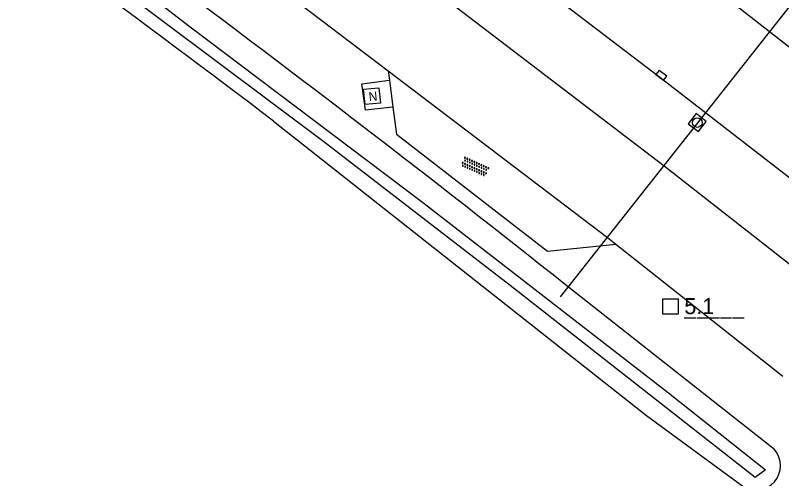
# Model space of a CAD drawing. Extents: x 133000 to 136000, y 400500 to 403500.
# Drawn here: x 134905.2 to 134964.9, y 400852.7 to 400888.8 of the extents above; entities that cross this region are included whole.
import ezdxf

# ---------------------------------------------------------------- set-up
doc = ezdxf.new("R2010")
doc.units = 0
for name, color, linetype in [('gg-knt-verharding', 7, 'Continuous'), ('gg-kntw-bovenkant insteek waterloop', 7, 'Continuous'), ('gg-kntw-waterlijn', 7, 'Continuous'), ('gg-kwrk-duiker nz buis', 7, 'Continuous'), ('gt-anno-nummer hm paal', 7, 'Continuous'), ('gt-symb-hm paal', 7, 'Continuous'), ('gt-symb-kolk', 7, 'Continuous'), ('gt-symb-nortonput', 7, 'Continuous'), ('gt-symb-overige verharding', 7, 'Continuous'), ('gt-symb-rioolschacht', 7, 'Continuous')]:
    doc.layers.add(name, color=color, linetype=linetype)

# ---------------------------------------------------------------- blocks, each defined once
blk = doc.blocks.new('gt0-HMpaal')
at = {"layer": 'gt-symb-hm paal'}
blk.add_lwpolyline([(-0.6, 0.6), (0.6, 0.6), (0.6, -0.6), (-0.6, -0.6)], close=True, dxfattribs=at)
blk = doc.blocks.new('gt0-RS')
at = {"layer": 'gt-symb-rioolschacht'}
blk.add_lwpolyline([(-0.5, -0.5), (0.5, -0.5), (0.5, 0.5), (-0.5, 0.5)], close=True, dxfattribs=at)
blk.add_circle((0, 0), 0.375, dxfattribs=at)
blk = doc.blocks.new('gt0-NPUT')
at = {"layer": 'gt-symb-nortonput'}
blk.add_lwpolyline([(-0.566, -0.608), (-0.566, 0.592), (0.634, 0.592), (0.634, -0.608)], close=True, dxfattribs=at)
blk.add_text('N', height=0.7, dxfattribs=at).set_placement((-0.221, -0.381))
blk = doc.blocks.new('gt0-OVH')
at = {"layer": 'gt-symb-overige verharding'}
for points in [[(-0.972, 0.298), (-0.967, 0.308), (-0.965, 0.319), (-0.966, 0.33), (-0.971, 0.34), (-0.978, 0.348), (-0.988, 0.353), (-0.999, 0.355), (-1.01, 0.354), (-1.02, 0.349), (-1.028, 0.342), (-1.033, 0.332), (-1.035, 0.321), (-1.034, 0.31), (-1.029, 0.3), (-1.022, 0.292), (-1.012, 0.287), (-1.001, 0.285), (-0.99, 0.286), (-0.98, 0.291)], [(-0.872, 0.106), (-0.867, 0.116), (-0.865, 0.126), (-0.866, 0.137), (-0.871, 0.147), (-0.878, 0.156), (-0.888, 0.161), (-0.899, 0.163), (-0.91, 0.162), (-0.92, 0.157), (-0.928, 0.15), (-0.933, 0.14), (-0.935, 0.129), (-0.934, 0.118), (-0.929, 0.108), (-0.922, 0.1), (-0.912, 0.095), (-0.901, 0.092), (-0.89, 0.094), (-0.88, 0.098)], [(-0.772, 0.298), (-0.767, 0.308), (-0.765, 0.319), (-0.766, 0.33), (-0.771, 0.34), (-0.778, 0.348), (-0.788, 0.353), (-0.799, 0.355), (-0.81, 0.354), (-0.82, 0.349), (-0.828, 0.342), (-0.833, 0.332), (-0.835, 0.321), (-0.834, 0.31), (-0.829, 0.3), (-0.822, 0.292), (-0.812, 0.287), (-0.801, 0.285), (-0.79, 0.286), (-0.78, 0.291)], [(-0.672, 0.106), (-0.667, 0.116), (-0.665, 0.126), (-0.666, 0.137), (-0.671, 0.147), (-0.678, 0.156), (-0.688, 0.161), (-0.699, 0.163), (-0.71, 0.162), (-0.72, 0.157), (-0.728, 0.15), (-0.733, 0.14), (-0.735, 0.129), (-0.734, 0.118), (-0.729, 0.108), (-0.722, 0.1), (-0.712, 0.095), (-0.701, 0.092), (-0.69, 0.094), (-0.68, 0.098)], [(-0.572, 0.298), (-0.567, 0.308), (-0.565, 0.319), (-0.566, 0.33), (-0.571, 0.34), (-0.578, 0.348), (-0.588, 0.353), (-0.599, 0.355), (-0.61, 0.354), (-0.62, 0.349), (-0.628, 0.342), (-0.633, 0.332), (-0.635, 0.321), (-0.634, 0.31), (-0.629, 0.3), (-0.622, 0.292), (-0.612, 0.287), (-0.601, 0.285), (-0.59, 0.286), (-0.58, 0.291)], [(-0.472, 0.106), (-0.467, 0.116), (-0.465, 0.126), (-0.466, 0.137), (-0.471, 0.147), (-0.478, 0.156), (-0.488, 0.161), (-0.499, 0.163), (-0.51, 0.162), (-0.52, 0.157), (-0.528, 0.15), (-0.533, 0.14), (-0.535, 0.129), (-0.534, 0.118), (-0.529, 0.108), (-0.522, 0.1), (-0.512, 0.095), (-0.501, 0.092), (-0.49, 0.094), (-0.48, 0.098)], [(-0.372, 0.298), (-0.367, 0.308), (-0.365, 0.319), (-0.366, 0.33), (-0.371, 0.34), (-0.378, 0.348), (-0.388, 0.353), (-0.399, 0.355), (-0.41, 0.354), (-0.42, 0.349), (-0.428, 0.342), (-0.433, 0.332), (-0.435, 0.321), (-0.434, 0.31), (-0.429, 0.3), (-0.422, 0.292), (-0.412, 0.287), (-0.401, 0.285), (-0.39, 0.286), (-0.38, 0.291)], [(-0.272, 0.106), (-0.267, 0.116), (-0.265, 0.126), (-0.266, 0.137), (-0.271, 0.147), (-0.278, 0.156), (-0.288, 0.161), (-0.299, 0.163), (-0.31, 0.162), (-0.32, 0.157), (-0.328, 0.15), (-0.333, 0.14), (-0.335, 0.129), (-0.334, 0.118), (-0.329, 0.108), (-0.322, 0.1), (-0.312, 0.095), (-0.301, 0.092), (-0.29, 0.094), (-0.28, 0.098)], [(-0.172, 0.298), (-0.167, 0.308), (-0.165, 0.319), (-0.166, 0.33), (-0.171, 0.34), (-0.178, 0.348), (-0.188, 0.353), (-0.199, 0.355), (-0.21, 0.354), (-0.22, 0.349), (-0.228, 0.342), (-0.233, 0.332), (-0.235, 0.321), (-0.234, 0.31), (-0.229, 0.3), (-0.222, 0.292), (-0.212, 0.287), (-0.201, 0.285), (-0.19, 0.286), (-0.18, 0.291)], [(-0.072, 0.106), (-0.067, 0.116), (-0.065, 0.126), (-0.066, 0.137), (-0.071, 0.147), (-0.078, 0.156), (-0.088, 0.161), (-0.099, 0.163), (-0.11, 0.162), (-0.12, 0.157), (-0.128, 0.15), (-0.133, 0.14), (-0.135, 0.129), (-0.134, 0.118), (-0.129, 0.108), (-0.122, 0.1), (-0.112, 0.095), (-0.101, 0.092), (-0.09, 0.094), (-0.08, 0.098)], [(0.028, 0.298), (0.033, 0.308), (0.035, 0.319), (0.034, 0.33), (0.029, 0.34), (0.022, 0.348), (0.012, 0.353), (0.001, 0.355), (-0.01, 0.354), (-0.02, 0.349), (-0.028, 0.342), (-0.033, 0.332), (-0.035, 0.321), (-0.034, 0.31), (-0.029, 0.3), (-0.022, 0.292), (-0.012, 0.287), (-0.001, 0.285), (0.01, 0.286), (0.02, 0.291)], [(0.128, 0.106), (0.133, 0.116), (0.135, 0.126), (0.134, 0.137), (0.129, 0.147), (0.122, 0.156), (0.112, 0.161), (0.101, 0.163), (0.09, 0.162), (0.08, 0.157), (0.072, 0.15), (0.067, 0.14), (0.065, 0.129), (0.066, 0.118), (0.071, 0.108), (0.078, 0.1), (0.088, 0.095), (0.099, 0.092), (0.11, 0.094), (0.12, 0.098)], [(0.228, 0.298), (0.233, 0.308), (0.235, 0.319), (0.234, 0.33), (0.229, 0.34), (0.222, 0.348), (0.212, 0.353), (0.201, 0.355), (0.19, 0.354), (0.18, 0.349), (0.172, 0.342), (0.167, 0.332), (0.165, 0.321), (0.166, 0.31), (0.171, 0.3), (0.178, 0.292), (0.188, 0.287), (0.199, 0.285), (0.21, 0.286), (0.22, 0.291)], [(0.328, 0.106), (0.333, 0.116), (0.335, 0.126), (0.334, 0.137), (0.329, 0.147), (0.322, 0.156), (0.312, 0.161), (0.301, 0.163), (0.29, 0.162), (0.28, 0.157), (0.272, 0.15), (0.267, 0.14), (0.265, 0.129), (0.266, 0.118), (0.271, 0.108), (0.278, 0.1), (0.288, 0.095), (0.299, 0.092), (0.31, 0.094), (0.32, 0.098)], [(0.428, 0.298), (0.433, 0.308), (0.435, 0.319), (0.434, 0.33), (0.429, 0.34), (0.422, 0.348), (0.412, 0.353), (0.401, 0.355), (0.39, 0.354), (0.38, 0.349), (0.372, 0.342), (0.367, 0.332), (0.365, 0.321), (0.366, 0.31), (0.371, 0.3), (0.378, 0.292), (0.388, 0.287), (0.399, 0.285), (0.41, 0.286), (0.42, 0.291)], [(0.528, 0.106), (0.533, 0.116), (0.535, 0.126), (0.534, 0.137), (0.529, 0.147), (0.522, 0.156), (0.512, 0.161), (0.501, 0.163), (0.49, 0.162), (0.48, 0.157), (0.472, 0.15), (0.467, 0.14), (0.465, 0.129), (0.466, 0.118), (0.471, 0.108), (0.478, 0.1), (0.488, 0.095), (0.499, 0.092), (0.51, 0.094), (0.52, 0.098)], [(0.628, 0.298), (0.633, 0.308), (0.635, 0.319), (0.634, 0.33), (0.629, 0.34), (0.622, 0.348), (0.612, 0.353), (0.601, 0.355), (0.59, 0.354), (0.58, 0.349), (0.572, 0.342), (0.567, 0.332), (0.565, 0.321), (0.566, 0.31), (0.571, 0.3), (0.578, 0.292), (0.588, 0.287), (0.599, 0.285), (0.61, 0.286), (0.62, 0.291)], [(0.728, 0.106), (0.733, 0.116), (0.735, 0.126), (0.734, 0.137), (0.729, 0.147), (0.722, 0.156), (0.712, 0.161), (0.701, 0.163), (0.69, 0.162), (0.68, 0.157), (0.672, 0.15), (0.667, 0.14), (0.665, 0.129), (0.666, 0.118), (0.671, 0.108), (0.678, 0.1), (0.688, 0.095), (0.699, 0.092), (0.71, 0.094), (0.72, 0.098)], [(0.828, 0.298), (0.833, 0.308), (0.835, 0.319), (0.834, 0.33), (0.829, 0.34), (0.822, 0.348), (0.812, 0.353), (0.801, 0.355), (0.79, 0.354), (0.78, 0.349), (0.772, 0.342), (0.767, 0.332), (0.765, 0.321), (0.766, 0.31), (0.771, 0.3), (0.778, 0.292), (0.788, 0.287), (0.799, 0.285), (0.81, 0.286), (0.82, 0.291)], [(0.928, 0.106), (0.933, 0.116), (0.935, 0.126), (0.934, 0.137), (0.929, 0.147), (0.922, 0.156), (0.912, 0.161), (0.901, 0.163), (0.89, 0.162), (0.88, 0.157), (0.872, 0.15), (0.867, 0.14), (0.865, 0.129), (0.866, 0.118), (0.871, 0.108), (0.878, 0.1), (0.888, 0.095), (0.899, 0.092), (0.91, 0.094), (0.92, 0.098)], [(1.028, 0.298), (1.033, 0.308), (1.035, 0.319), (1.034, 0.33), (1.029, 0.34), (1.022, 0.348), (1.012, 0.353), (1.001, 0.355), (0.99, 0.354), (0.98, 0.349), (0.972, 0.342), (0.967, 0.332), (0.965, 0.321), (0.966, 0.31), (0.971, 0.3), (0.978, 0.292), (0.988, 0.287), (0.999, 0.285), (1.01, 0.286), (1.02, 0.291)], [(-0.972, -0.142), (-0.967, -0.132), (-0.965, -0.121), (-0.966, -0.11), (-0.971, -0.1), (-0.978, -0.092), (-0.988, -0.087), (-0.999, -0.085), (-1.01, -0.086), (-1.02, -0.091), (-1.028, -0.098), (-1.033, -0.108), (-1.035, -0.119), (-1.034, -0.13), (-1.029, -0.14), (-1.022, -0.148), (-1.012, -0.153), (-1.001, -0.155), (-0.99, -0.154), (-0.98, -0.149)], [(-0.872, -0.334), (-0.867, -0.324), (-0.865, -0.314), (-0.866, -0.303), (-0.871, -0.293), (-0.878, -0.284), (-0.888, -0.279), (-0.899, -0.277), (-0.91, -0.278), (-0.92, -0.283), (-0.928, -0.29), (-0.933, -0.3), (-0.935, -0.311), (-0.934, -0.322), (-0.929, -0.332), (-0.922, -0.34), (-0.912, -0.345), (-0.901, -0.348), (-0.89, -0.346), (-0.88, -0.342)], [(-0.772, -0.142), (-0.767, -0.132), (-0.765, -0.121), (-0.766, -0.11), (-0.771, -0.1), (-0.778, -0.092), (-0.788, -0.087), (-0.799, -0.085), (-0.81, -0.086), (-0.82, -0.091), (-0.828, -0.098), (-0.833, -0.108), (-0.835, -0.119), (-0.834, -0.13), (-0.829, -0.14), (-0.822, -0.148), (-0.812, -0.153), (-0.801, -0.155), (-0.79, -0.154), (-0.78, -0.149)], [(-0.672, -0.334), (-0.667, -0.324), (-0.665, -0.314), (-0.666, -0.303), (-0.671, -0.293), (-0.678, -0.284), (-0.688, -0.279), (-0.699, -0.277), (-0.71, -0.278), (-0.72, -0.283), (-0.728, -0.29), (-0.733, -0.3), (-0.735, -0.311), (-0.734, -0.322), (-0.729, -0.332), (-0.722, -0.34), (-0.712, -0.345), (-0.701, -0.348), (-0.69, -0.346), (-0.68, -0.342)], [(-0.572, -0.142), (-0.567, -0.132), (-0.565, -0.121), (-0.566, -0.11), (-0.571, -0.1), (-0.578, -0.092), (-0.588, -0.087), (-0.599, -0.085), (-0.61, -0.086), (-0.62, -0.091), (-0.628, -0.098), (-0.633, -0.108), (-0.635, -0.119), (-0.634, -0.13), (-0.629, -0.14), (-0.622, -0.148), (-0.612, -0.153), (-0.601, -0.155), (-0.59, -0.154), (-0.58, -0.149)], [(-0.472, -0.334), (-0.467, -0.324), (-0.465, -0.314), (-0.466, -0.303), (-0.471, -0.293), (-0.478, -0.284), (-0.488, -0.279), (-0.499, -0.277), (-0.51, -0.278), (-0.52, -0.283), (-0.528, -0.29), (-0.533, -0.3), (-0.535, -0.311), (-0.534, -0.322), (-0.529, -0.332), (-0.522, -0.34), (-0.512, -0.345), (-0.501, -0.348), (-0.49, -0.346), (-0.48, -0.342)], [(-0.372, -0.142), (-0.367, -0.132), (-0.365, -0.121), (-0.366, -0.11), (-0.371, -0.1), (-0.378, -0.092), (-0.388, -0.087), (-0.399, -0.085), (-0.41, -0.086), (-0.42, -0.091), (-0.428, -0.098), (-0.433, -0.108), (-0.435, -0.119), (-0.434, -0.13), (-0.429, -0.14), (-0.422, -0.148), (-0.412, -0.153), (-0.401, -0.155), (-0.39, -0.154), (-0.38, -0.149)], [(-0.272, -0.334), (-0.267, -0.324), (-0.265, -0.314), (-0.266, -0.303), (-0.271, -0.293), (-0.278, -0.284), (-0.288, -0.279), (-0.299, -0.277), (-0.31, -0.278), (-0.32, -0.283), (-0.328, -0.29), (-0.333, -0.3), (-0.335, -0.311), (-0.334, -0.322), (-0.329, -0.332), (-0.322, -0.34), (-0.312, -0.345), (-0.301, -0.348), (-0.29, -0.346), (-0.28, -0.342)], [(-0.172, -0.142), (-0.167, -0.132), (-0.165, -0.121), (-0.166, -0.11), (-0.171, -0.1), (-0.178, -0.092), (-0.188, -0.087), (-0.199, -0.085), (-0.21, -0.086), (-0.22, -0.091), (-0.228, -0.098), (-0.233, -0.108), (-0.235, -0.119), (-0.234, -0.13), (-0.229, -0.14), (-0.222, -0.148), (-0.212, -0.153), (-0.201, -0.155), (-0.19, -0.154), (-0.18, -0.149)], [(-0.072, -0.334), (-0.067, -0.324), (-0.065, -0.314), (-0.066, -0.303), (-0.071, -0.293), (-0.078, -0.284), (-0.088, -0.279), (-0.099, -0.277), (-0.11, -0.278), (-0.12, -0.283), (-0.128, -0.29), (-0.133, -0.3), (-0.135, -0.311), (-0.134, -0.322), (-0.129, -0.332), (-0.122, -0.34), (-0.112, -0.345), (-0.101, -0.348), (-0.09, -0.346), (-0.08, -0.342)], [(0.028, -0.142), (0.033, -0.132), (0.035, -0.121), (0.034, -0.11), (0.029, -0.1), (0.022, -0.092), (0.012, -0.087), (0.001, -0.085), (-0.01, -0.086), (-0.02, -0.091), (-0.028, -0.098), (-0.033, -0.108), (-0.035, -0.119), (-0.034, -0.13), (-0.029, -0.14), (-0.022, -0.148), (-0.012, -0.153), (-0.001, -0.155), (0.01, -0.154), (0.02, -0.149)], [(0.128, -0.334), (0.133, -0.324), (0.135, -0.314), (0.134, -0.303), (0.129, -0.293), (0.122, -0.284), (0.112, -0.279), (0.101, -0.277), (0.09, -0.278), (0.08, -0.283), (0.072, -0.29), (0.067, -0.3), (0.065, -0.311), (0.066, -0.322), (0.071, -0.332), (0.078, -0.34), (0.088, -0.345), (0.099, -0.348), (0.11, -0.346), (0.12, -0.342)], [(0.228, -0.142), (0.233, -0.132), (0.235, -0.121), (0.234, -0.11), (0.229, -0.1), (0.222, -0.092), (0.212, -0.087), (0.201, -0.085), (0.19, -0.086), (0.18, -0.091), (0.172, -0.098), (0.167, -0.108), (0.165, -0.119), (0.166, -0.13), (0.171, -0.14), (0.178, -0.148), (0.188, -0.153), (0.199, -0.155), (0.21, -0.154), (0.22, -0.149)], [(0.328, -0.334), (0.333, -0.324), (0.335, -0.314), (0.334, -0.303), (0.329, -0.293), (0.322, -0.284), (0.312, -0.279), (0.301, -0.277), (0.29, -0.278), (0.28, -0.283), (0.272, -0.29), (0.267, -0.3), (0.265, -0.311), (0.266, -0.322), (0.271, -0.332), (0.278, -0.34), (0.288, -0.345), (0.299, -0.348), (0.31, -0.346), (0.32, -0.342)], [(0.428, -0.142), (0.433, -0.132), (0.435, -0.121), (0.434, -0.11), (0.429, -0.1), (0.422, -0.092), (0.412, -0.087), (0.401, -0.085), (0.39, -0.086), (0.38, -0.091), (0.372, -0.098), (0.367, -0.108), (0.365, -0.119), (0.366, -0.13), (0.371, -0.14), (0.378, -0.148), (0.388, -0.153), (0.399, -0.155), (0.41, -0.154), (0.42, -0.149)], [(0.528, -0.334), (0.533, -0.324), (0.535, -0.314), (0.534, -0.303), (0.529, -0.293), (0.522, -0.284), (0.512, -0.279), (0.501, -0.277), (0.49, -0.278), (0.48, -0.283), (0.472, -0.29), (0.467, -0.3), (0.465, -0.311), (0.466, -0.322), (0.471, -0.332), (0.478, -0.34), (0.488, -0.345), (0.499, -0.348), (0.51, -0.346), (0.52, -0.342)], [(0.628, -0.142), (0.633, -0.132), (0.635, -0.121), (0.634, -0.11), (0.629, -0.1), (0.622, -0.092), (0.612, -0.087), (0.601, -0.085), (0.59, -0.086), (0.58, -0.091), (0.572, -0.098), (0.567, -0.108), (0.565, -0.119), (0.566, -0.13), (0.571, -0.14), (0.578, -0.148), (0.588, -0.153), (0.599, -0.155), (0.61, -0.154), (0.62, -0.149)], [(0.728, -0.334), (0.733, -0.324), (0.735, -0.314), (0.734, -0.303), (0.729, -0.293), (0.722, -0.284), (0.712, -0.279), (0.701, -0.277), (0.69, -0.278), (0.68, -0.283), (0.672, -0.29), (0.667, -0.3), (0.665, -0.311), (0.666, -0.322), (0.671, -0.332), (0.678, -0.34), (0.688, -0.345), (0.699, -0.348), (0.71, -0.346), (0.72, -0.342)], [(0.828, -0.142), (0.833, -0.132), (0.835, -0.121), (0.834, -0.11), (0.829, -0.1), (0.822, -0.092), (0.812, -0.087), (0.801, -0.085), (0.79, -0.086), (0.78, -0.091), (0.772, -0.098), (0.767, -0.108), (0.765, -0.119), (0.766, -0.13), (0.771, -0.14), (0.778, -0.148), (0.788, -0.153), (0.799, -0.155), (0.81, -0.154), (0.82, -0.149)], [(0.928, -0.334), (0.933, -0.324), (0.935, -0.314), (0.934, -0.303), (0.929, -0.293), (0.922, -0.284), (0.912, -0.279), (0.901, -0.277), (0.89, -0.278), (0.88, -0.283), (0.872, -0.29), (0.867, -0.3), (0.865, -0.311), (0.866, -0.322), (0.871, -0.332), (0.878, -0.34), (0.888, -0.345), (0.899, -0.348), (0.91, -0.346), (0.92, -0.342)], [(1.028, -0.142), (1.033, -0.132), (1.035, -0.121), (1.034, -0.11), (1.029, -0.1), (1.022, -0.092), (1.012, -0.087), (1.001, -0.085), (0.99, -0.086), (0.98, -0.091), (0.972, -0.098), (0.967, -0.108), (0.965, -0.119), (0.966, -0.13), (0.971, -0.14), (0.978, -0.148), (0.988, -0.153), (0.999, -0.155), (1.01, -0.154), (1.02, -0.149)]]:
    blk.add_lwpolyline(points, close=True, dxfattribs=at)
blk = doc.blocks.new('gt0-KOLK')
at = {"layer": 'gt-symb-kolk'}
blk.add_lwpolyline([(0, 0), (0.375, 0), (0.375, 0.4), (-0.375, 0.4), (-0.375, 0), (0, 0)], dxfattribs=at)

msp = doc.modelspace()

# ---------------------------------------------------------------- linework, layer by layer
at = {"layer": 'gg-knt-verharding'}
for p, q in [((134921.805, 400893.936), (134934.246, 400884.481)), ((134934.246, 400884.481), (134934.341, 400883.755)), ((134934.341, 400883.755), (134934.613, 400881.667)), ((134951.998, 400870.971), (134965.026, 400860.701))]:
    msp.add_line(p, q, dxfattribs=at)
for points in [[(135047.773, 400816.94), (135039.357, 400824.61), (135022.228, 400839.751), (135004.622, 400854.739), (134988.426, 400868.116), (134972.482, 400880.912), (134956.043, 400893.748), (134938.534, 400906.746), (134919.757, 400920.256), (134900.065, 400934.252), (134879.936, 400947.997), (134859.252, 400961.574), (134838.992, 400974.253), (134824.537, 400983.121), (134814.199, 400989.373), (134794.126, 401000.944), (134771.378, 401013.571), (134759.938, 401019.66)], [(135009.273, 400840.643), (134993.235, 400854.083), (134974.385, 400869.547), (134974.193, 400869.285), (134967.74, 400874.433), (134955.426, 400883.981), (134938.381, 400896.977), (134926.368, 400905.889), (134914.083, 400914.758), (134901.901, 400923.378), (134889.563, 400931.959), (134877.081, 400940.381), (134864.544, 400948.744), (134851.981, 400956.884), (134839.4, 400964.808), (134826.6, 400972.693), (134813.692, 400980.428), (134809.534, 400982.93), (134798.592, 400989.344), (134783.42, 400997.972), (134768.295, 401006.295), (134755.741, 401013.018)], [(134928.313, 400898.047), (134955.764, 400877.095), (134969.547, 400866.293)], [(134934.246, 400884.481), (134951.34, 400871.49), (134951.998, 400870.971)], [(134934.613, 400881.667), (134932.465, 400881.428), (134932.201, 400883.479), (134934.341, 400883.755)], [(134934.613, 400881.667), (134934.889, 400879.552), (134946.657, 400870.439), (134951.998, 400870.971)]]:
    msp.add_lwpolyline(points, dxfattribs=at)
at = {"layer": 'gg-kntw-bovenkant insteek waterloop'}
msp.add_line((134964.367, 400854.965), (134948.069, 400867.805), dxfattribs=at)
msp.add_lwpolyline([(134925.307, 400880.567), (134954.398, 400857.627), (134961.887, 400852.105)], dxfattribs=at)
for centre, radius, start, end in [((134335.555, 400105.771), 973.712, 52.722697, 55.012063), ((134226.668, 399961.009), 1158.749, 51.496027, 53.461867), ((134962.917, 400853.717), 1.913, 237.43813, 40.7026)]:
    msp.add_arc(centre, radius, start, end, dxfattribs=at)
at = {"layer": 'gg-kntw-waterlijn'}
for points in [[(134553.93, 401080.845), (134580.736, 401071.097), (134620.813, 401055.212), (134648.586, 401043.726), (134667.937, 401035.011), (134696.907, 401021.886), (134709.256, 401015.83), (134729.419, 401005.448), (134760.806, 400988.746), (134781.029, 400977.755), (134794.046, 400970.196), (134807.28, 400962.361), (134827.545, 400949.887), (134847.621, 400937.359), (134862.094, 400927.933), (134887.284, 400910.918), (134905.148, 400898.149), (134912.658, 400892.685), (134918.69, 400887.99), (134936.81, 400874.317), (134956.105, 400859.385), (134963.661, 400853.386)], [(134963.661, 400853.386), (134962.848, 400852.778), (134943.745, 400867.766), (134929.226, 400878.967), (134908.239, 400894.664), (134883.413, 400912.283), (134861.643, 400927.105), (134848.821, 400935.275), (134825.713, 400949.915), (134806.046, 400962.09), (134796.927, 400967.403), (134781.179, 400976.669), (134767.912, 400983.829), (134746.483, 400995.397), (134729.051, 401004.427), (134702.378, 401018.12), (134677.91, 401029.161), (134657.972, 401038.103), (134644.675, 401043.876), (134627.023, 401051.212), (134592.826, 401065.101), (134551.186, 401080.381)]]:
    msp.add_lwpolyline(points, dxfattribs=at)
at = {"layer": 'gg-kwrk-duiker nz buis'}
msp.add_line((134947.689, 400866.863), (134967.021, 400891.36), dxfattribs=at)

# ---------------------------------------------------------------- block references
at = {"layer": 'gt-symb-hm paal'}
msp.add_blockref('gt0-HMpaal', (134956.26, 400866.127), dxfattribs=at)
at = {"layer": 'gt-symb-kolk', "rotation": -37.31697448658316}
msp.add_blockref('gt0-KOLK', (134955.426, 400883.981), dxfattribs=at)
at = {"layer": 'gt-symb-nortonput', "rotation": 5.739098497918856}
msp.add_blockref('gt0-NPUT', (134932.941, 400882.519), dxfattribs=at)
at = {"layer": 'gt-symb-overige verharding', "rotation": -24.13112520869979}
msp.add_blockref('gt0-OVH', (134941.012, 400877.019), dxfattribs=at)
at = {"layer": 'gt-symb-rioolschacht', "rotation": 142.06473675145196}
msp.add_blockref('gt0-RS', (134958.349, 400880.457), dxfattribs=at)

# ---------------------------------------------------------------- texts
at = {"layer": 'gt-anno-nummer hm paal'}
msp.add_text('5.1', height=1.25, dxfattribs=at).set_placement((134957.341, 400865.523))
at = {"layer": 'gt-symb-hm paal'}
msp.add_text('_____', height=1.25, dxfattribs=at).set_placement((134957.341, 400865.523))

doc.saveas('drawing.dxf')
